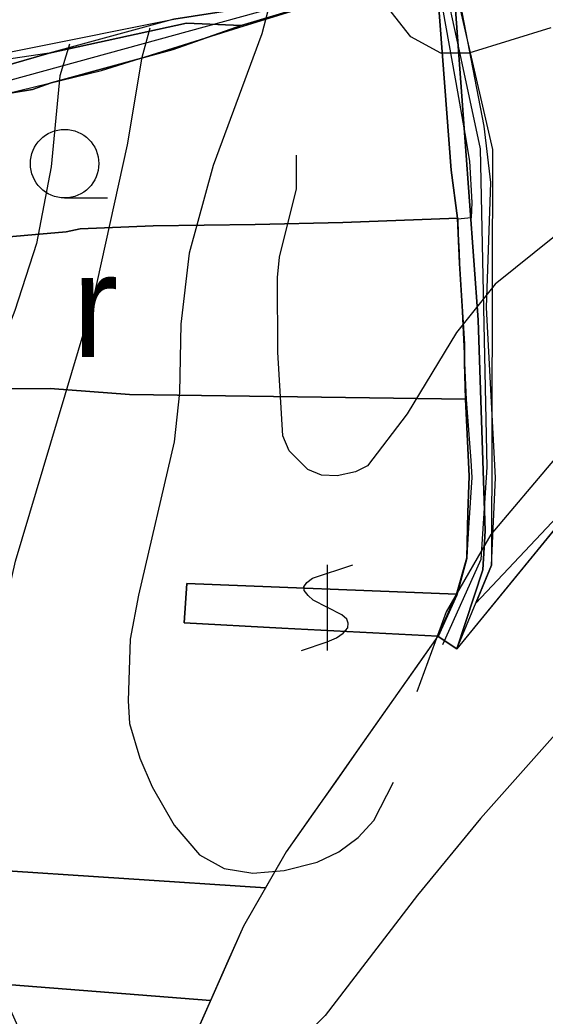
# Model space of a CAD drawing. Extents: x -1900516 to -575031, y -3809306 to -1157387.
# Drawn here: x -577499.6 to -577392.2, y -1160955.8 to -1160752.3 of the extents above; entities that cross this region are included whole.
import ezdxf

# ---------------------------------------------------------------- set-up
doc = ezdxf.new("R2010")
doc.units = 0
for name, color, linetype in [('01_OBVOD PÚ', 7, 'Continuous'), ('01_PARCELY_NÁVRH_PC', 7, 'Continuous'), ('01_PARCELY_NÁVRH_ŽP', 7, 'Continuous'), ('01_SPRÁV_HRANICE', 7, 'Continuous'), ('01_VRSTEVNICE', 7, 'Continuous'), ('02_KULTURY STAV', 7, 'Continuous'), ('03_PC_NÁVRH', 7, 'Continuous'), ('04_ZPF_OP_ORGAN', 7, 'Continuous'), ('06_ÚSES_IP', 7, 'Continuous')]:
    doc.layers.add(name, color=color, linetype=linetype)

msp = doc.modelspace()

# ---------------------------------------------------------------- linework, layer by layer
at = {"layer": '01_OBVOD PÚ'}
msp.add_lwpolyline([(-577377.84, -1160841.12), (-577410.22, -1160880.74), (-577411.46, -1160879.91), (-577414.11, -1160878.14), (-577429.66, -1160900.21), (-577435.02, -1160907.82), (-577439.69, -1160914.46), (-577445.17, -1160922.24), (-577453.88, -1160937.4), (-577473.52, -1160981.72)], dxfattribs=at)
at = {"layer": '01_PARCELY_NÁVRH_PC'}
msp.add_lwpolyline([(-577413.17, -1160749.98), (-577411.2, -1160760.94), (-577410.08, -1160767), (-577408.64, -1160775.46), (-577407.67, -1160781.14), (-577407.18, -1160789.58), (-577407.29, -1160792.73), (-577410.01, -1160793.02), (-577409.95, -1160796.01), (-577409.77, -1160799.8), (-577409.69, -1160802.07), (-577408.66, -1160818.51), (-577408.67, -1160822.4), (-577408.32, -1160829.79), (-577407.39, -1160842.26), (-577407.17, -1160845.75), (-577407.87, -1160856.07), (-577408.13, -1160860.62), (-577408.2, -1160862.27), (-577410.27, -1160869.76), (-577414.09, -1160878.22), (-577410.22, -1160880.74), (-577403.17, -1160863.65), (-577402.31, -1160845.83), (-577404.19, -1160811.04), (-577403.31, -1160785.51), (-577404.64, -1160773.96), (-577411.01, -1160741.1)], dxfattribs=at)
at = {"layer": '01_PARCELY_NÁVRH_ŽP'}
msp.add_lwpolyline([(-577602.35, -1160780.69), (-577603.17, -1160784.09), (-577592.77, -1160782.41), (-577582.45, -1160780.58), (-577562.08, -1160777.17), (-577542.05, -1160773.96), (-577522.8, -1160770.78), (-577502.22, -1160767.35), (-577482.9, -1160762.65), (-577454.79, -1160753.81), (-577436.22, -1160748.08), (-577421.86, -1160743.86), (-577414.64, -1160741.74), (-577415.22, -1160739.77), (-577429.42, -1160744.88), (-577446.56, -1160748.77), (-577468.08, -1160752.17), (-577493.63, -1160759.09), (-577528.72, -1160764.25), (-577541.95, -1160767.97), (-577555.18, -1160771.69), (-577572.59, -1160776.62), (-577592.99, -1160781.1)], close=True, dxfattribs=at)
at = {"layer": '01_SPRÁV_HRANICE'}
for p, q in [((-577377.84, -1160841.12), (-577410.22, -1160880.74)), ((-577414.11, -1160878.14), (-577418.79, -1160884.78)), ((-577411.46, -1160879.91), (-577414.11, -1160878.14)), ((-577410.22, -1160880.74), (-577411.46, -1160879.91)), ((-577418.79, -1160884.78), (-577425.14, -1160893.8)), ((-577425.14, -1160893.8), (-577429.52, -1160900.02)), ((-577429.52, -1160900.02), (-577434.66, -1160907.32)), ((-577434.66, -1160907.32), (-577439.62, -1160914.36)), ((-577439.62, -1160914.36), (-577445.17, -1160922.24)), ((-577445.17, -1160922.24), (-577448.63, -1160928.26)), ((-577448.63, -1160928.26), (-577453.88, -1160937.4)), ((-577453.88, -1160937.4), (-577457.05, -1160944.56)), ((-577457.05, -1160944.56), (-577460.62, -1160952.6)), ((-577460.62, -1160952.6), (-577463.86, -1160959.93))]:
    msp.add_line(p, q, dxfattribs=at)
at = {"layer": '01_VRSTEVNICE'}
for points in [[(-577391.01, -1160753.9), (-577407.79, -1160759.07), (-577413.52, -1160759.07), (-577419.67, -1160755.72), (-577426.66, -1160746.77), (-577429.18, -1160741.18), (-577430.86, -1160732.23), (-577430.02, -1160714.33), (-577431.42, -1160700.91), (-577434.91, -1160687.48), (-577441.34, -1160669.59), (-577458.82, -1160629.32), (-577467.91, -1160602.47), (-577477.56, -1160580.1), (-577487.35, -1160562.2)], [(-577174.29, -1160624.7), (-577183.52, -1160651.69), (-577192.05, -1160673.78), (-577202.39, -1160691.68), (-577210.39, -1160702.51), (-577217.91, -1160711.11), (-577229.1, -1160722.02), (-577249.79, -1160739.78), (-577278.87, -1160768.72), (-577292.3, -1160779.91), (-577310.75, -1160791.79), (-577368.64, -1160823.67), (-577376.47, -1160828.98), (-577390.31, -1160841.99), (-577403.31, -1160857.37), (-577412.4, -1160873.17), (-577418.42, -1160889.53)], [(-577446.66, -1160741.73), (-577450.15, -1160755.16), (-577460.08, -1160782), (-577464.97, -1160799.9), (-577466.65, -1160814.44), (-577466.93, -1160828.42), (-577468.05, -1160838.49), (-577475.32, -1160869.81), (-577477.06, -1160878.79), (-577477.42, -1160891.34), (-577477.16, -1160895.99), (-577475.04, -1160903.09), (-577472.53, -1160908.96), (-577468.05, -1160916.79), (-577462.88, -1160922.8), (-577457.84, -1160925.6), (-577451.97, -1160926.58), (-577445.54, -1160926.02), (-577438.83, -1160924.34), (-577434.35, -1160922.24), (-577430.44, -1160919.31), (-577427.22, -1160915.81), (-577423.17, -1160907.98)], [(-577388.49, -1160896.38), (-577405.41, -1160915.39), (-577418.28, -1160931.05), (-577437.15, -1160955.66), (-577449.45, -1160967.69), (-577459.8, -1160974.96), (-577468.19, -1160978.73), (-577474.9, -1160980.13), (-577477.85, -1160979.87), (-577481.61, -1160978.87), (-577485.26, -1160977.19), (-577488.05, -1160974.96), (-577493.22, -1160968.66), (-577499.37, -1160959.16), (-577502.59, -1160952.03), (-577507.06, -1160938.32), (-577509.02, -1160922.66), (-577508.88, -1160906.16), (-577506.36, -1160888.55), (-577500.49, -1160862.82), (-577484.69, -1160809.97), (-577477.56, -1160777.81), (-577474.62, -1160759.91), (-577472.95, -1160753.9)], [(-577489.44, -1160757.25), (-577491.4, -1160763.69), (-577493.22, -1160782.28), (-577496.16, -1160797.94), (-577500.63, -1160811.65), (-577515.03, -1160848.84), (-577518.81, -1160863.66), (-577520.62, -1160875.4), (-577521.32, -1160885.47), (-577520.9, -1160916.23), (-577521.46, -1160924.9), (-577523.28, -1160935.81), (-577528.73, -1160953.42), (-577544.39, -1160990.61)], [(-577347.53, -1160777.11), (-577368.36, -1160785.36), (-577390.31, -1160796.54), (-577402.4, -1160806.27), (-577410.31, -1160816.12), (-577420.37, -1160832.76), (-577428.48, -1160843.38), (-577430.95, -1160844.63), (-577434.73, -1160845.42), (-577437.89, -1160845.26), (-577440.73, -1160844.15), (-577444.56, -1160840.31), (-577445.82, -1160837.23), (-577446.88, -1160820.16), (-577446.94, -1160804.93), (-577446.52, -1160800.74), (-577443.02, -1160786.76), (-577443.02, -1160779.91)]]:
    msp.add_lwpolyline(points, dxfattribs=at)
at = {"layer": '02_KULTURY STAV'}
for points in [[(-577377.84, -1160841.12), (-577410.22, -1160880.74), (-577404.92, -1160864.62), (-577404.44, -1160856.65), (-577405.9, -1160813.57), (-577411.23, -1160740.75), (-577414.56, -1160741.73), (-577429.07, -1160745.98), (-577443.36, -1160750.17), (-577454.37, -1160753.4), (-577465.49, -1160752.92), (-577493.63, -1160759.09), (-577506.14, -1160762.67), (-577529.69, -1160766.34), (-577553.83, -1160771.49), (-577589.06, -1160782.27), (-577605.47, -1160784.6), (-577606.51, -1160779.9)], [(-577490.45, -1160788.64), (-577481.7, -1160788.64)], [(-577608.13, -1160828.99), (-577604.91, -1160824.08), (-577542.1, -1160826.26), (-577513.38, -1160827.64), (-577493.4, -1160827.6), (-577477.17, -1160828.8), (-577408.45, -1160829.75), (-577407.74, -1160845.5), (-577408.02, -1160852.92), (-577408.18, -1160862.18), (-577410.32, -1160869.59), (-577465.43, -1160867.38), (-577466.01, -1160875.45), (-577446.02, -1160876.56), (-577414.11, -1160878.14), (-577429.66, -1160900.21), (-577435.02, -1160907.82), (-577439.69, -1160914.46), (-577445.17, -1160922.24), (-577449.38, -1160929.57), (-577507.4, -1160925.74), (-577538.91, -1160924.42), (-577589.56, -1160917.65), (-577642.19, -1160908.59)], [(-577442.02, -1160881.07), (-577436.77, -1160879.32), (-577434.86, -1160878.48), (-577433.49, -1160877.52), (-577432.52, -1160876.47), (-577432.44, -1160875.5), (-577432.76, -1160874.69), (-577433.73, -1160873.81), (-577439.62, -1160870.83), (-577440.66, -1160869.86), (-577441.47, -1160868.81), (-577441.55, -1160868.08), (-577440.9, -1160867.2), (-577439.78, -1160866.31), (-577431.52, -1160863.57)], [(-577436.77, -1160863.57), (-577436.77, -1160881.07)]]:
    msp.add_lwpolyline(points, dxfattribs=at)
for points in [[(-577605.47, -1160784.6), (-577589.06, -1160782.27), (-577529.94, -1160771.91), (-577497.03, -1160766.52), (-577493.18, -1160765.17), (-577468.26, -1160758.36), (-577454.37, -1160753.4), (-577443.36, -1160750.17), (-577429.07, -1160745.98), (-577414.56, -1160741.73), (-577411.41, -1160782.97), (-577410.08, -1160792.76), (-577433.54, -1160793.65), (-577451.47, -1160794.09), (-577472.34, -1160794.37), (-577487.29, -1160794.95), (-577490.14, -1160795.6), (-577603.42, -1160805.46), (-577603.97, -1160799.92), (-577604.65, -1160793.01)], [(-577414.56, -1160741.73), (-577411.23, -1160740.75), (-577405.9, -1160813.57), (-577404.44, -1160856.65), (-577404.92, -1160864.62), (-577410.22, -1160880.74), (-577411.46, -1160879.91), (-577414.11, -1160878.14), (-577410.32, -1160869.59), (-577408.18, -1160862.18), (-577408.02, -1160852.92), (-577407.74, -1160845.5), (-577408.45, -1160829.75), (-577408.67, -1160822.4), (-577408.7, -1160820.4), (-577409.1, -1160811.86), (-577409.69, -1160802.04), (-577410.08, -1160792.76), (-577411.41, -1160782.97)], [(-577589.06, -1160782.27), (-577553.83, -1160771.49), (-577529.69, -1160766.34), (-577506.14, -1160762.67), (-577493.63, -1160759.09), (-577465.49, -1160752.92), (-577454.37, -1160753.4), (-577468.26, -1160758.36), (-577493.18, -1160765.17), (-577497.03, -1160766.52), (-577529.94, -1160771.91)], [(-577604.91, -1160824.08), (-577602.84, -1160815.49), (-577602.98, -1160809.82), (-577603.42, -1160805.46), (-577490.14, -1160795.6), (-577487.29, -1160794.95), (-577472.34, -1160794.37), (-577451.47, -1160794.09), (-577433.54, -1160793.65), (-577410.08, -1160792.76), (-577409.69, -1160802.04), (-577409.1, -1160811.86), (-577408.7, -1160820.4), (-577408.67, -1160822.4), (-577408.45, -1160829.75), (-577477.17, -1160828.8), (-577493.4, -1160827.6), (-577513.38, -1160827.64), (-577542.1, -1160826.26)], [(-577466.01, -1160875.45), (-577465.43, -1160867.38), (-577410.32, -1160869.59), (-577414.11, -1160878.14), (-577446.02, -1160876.56)], [(-577650.2, -1160921.96), (-577649.57, -1160921.5), (-577645.99, -1160914.96), (-577642.19, -1160908.59), (-577589.56, -1160917.65), (-577538.91, -1160924.42), (-577507.4, -1160925.74), (-577449.38, -1160929.57), (-577453.88, -1160937.4), (-577460.62, -1160952.6), (-577542.97, -1160946.13), (-577577.85, -1160941.63), (-577649.52, -1160927.95)], [(-577650.2, -1160921.96), (-577649.57, -1160921.5), (-577645.99, -1160914.96), (-577642.19, -1160908.59), (-577589.56, -1160917.65), (-577538.91, -1160924.42), (-577507.4, -1160925.74), (-577449.38, -1160929.57), (-577453.88, -1160937.4), (-577460.62, -1160952.6), (-577542.97, -1160946.13), (-577577.85, -1160941.63), (-577649.52, -1160927.95)], [(-577650.2, -1160921.96), (-577649.57, -1160921.5), (-577645.99, -1160914.96), (-577642.19, -1160908.59), (-577589.56, -1160917.65), (-577538.91, -1160924.42), (-577507.4, -1160925.74), (-577449.38, -1160929.57), (-577453.88, -1160937.4), (-577460.62, -1160952.6), (-577542.97, -1160946.13), (-577577.85, -1160941.63), (-577649.52, -1160927.95)], [(-577677.33, -1160949.35), (-577673.57, -1160940.57), (-577672.07, -1160937.09), (-577669.09, -1160930.06), (-577671.64, -1160930.25), (-577670.01, -1160923.05), (-577649.52, -1160927.95), (-577577.85, -1160941.63), (-577542.97, -1160946.13), (-577460.62, -1160952.6), (-577473.52, -1160981.72), (-577531.98, -1160975.5), (-577555.89, -1160972.36), (-577579.63, -1160967.98), (-577608.28, -1160962.65)]]:
    msp.add_lwpolyline(points, close=True, dxfattribs=at)
msp.add_circle((-577490.45, -1160781.64), 7, dxfattribs=at)
at = {"layer": '03_PC_NÁVRH'}
msp.add_lwpolyline([(-577852.72, -1159506.48), (-577752.12, -1159686.91), (-577663.38, -1159942.04), (-577574.63, -1160197.16), (-577494.03, -1160469.44), (-577413.43, -1160741.72), (-577409.44, -1160760.16), (-577405.46, -1160778.6), (-577404.78, -1160811.14), (-577404.11, -1160843.67), (-577405.36, -1160862.53), (-577413.18, -1160879.92)], dxfattribs=at)
at = {"layer": '04_ZPF_OP_ORGAN'}
for points in [[(-577736.21, -1159681.76), (-577557.78, -1160192.42), (-577478.69, -1160459.31), (-577399.6, -1160726.19), (-577414.36, -1160729.48), (-577402.95, -1160778.75), (-577403.17, -1160863.65), (-577406.35, -1160871.45), (-577348.56, -1160810.13), (-577276.5, -1160744.04), (-577211.82, -1160674.2), (-577207.7, -1160605.51), (-577266.01, -1160446.85), (-577273.94, -1160426.35), (-577280.08, -1160409.59), (-577355.58, -1160207.55), (-577371.54, -1160165.09), (-577388.56, -1160119.83), (-577402.67, -1160082.31), (-577415.69, -1160047.07), (-577470.06, -1159897.62)], [(-577736.21, -1159681.76), (-577557.78, -1160192.42), (-577478.69, -1160459.31), (-577399.6, -1160726.19), (-577414.36, -1160729.48), (-577402.95, -1160778.75), (-577403.17, -1160863.65), (-577406.35, -1160871.45), (-577348.56, -1160810.13), (-577276.5, -1160744.04), (-577211.82, -1160674.2), (-577207.7, -1160605.51), (-577266.01, -1160446.85), (-577273.94, -1160426.35), (-577280.08, -1160409.59), (-577355.58, -1160207.55), (-577371.54, -1160165.09), (-577388.56, -1160119.83), (-577402.67, -1160082.31), (-577415.69, -1160047.07), (-577470.06, -1159897.62)], [(-577723.48, -1160557.34), (-577695.34, -1160605.36), (-577680.33, -1160629), (-577673.35, -1160642.28), (-577665.61, -1160652.12), (-577650.53, -1160670.47), (-577605.06, -1160636.33), (-577567.22, -1160678.91), (-577538.86, -1160727.71), (-577528.72, -1160764.25), (-577468.08, -1160752.17), (-577446.56, -1160748.77), (-577429.42, -1160744.88), (-577415.11, -1160739.73), (-577536.72, -1160334.04)], [(-577723.48, -1160557.34), (-577695.34, -1160605.36), (-577680.33, -1160629), (-577673.35, -1160642.28), (-577665.61, -1160652.12), (-577650.53, -1160670.47), (-577605.06, -1160636.33), (-577567.22, -1160678.91), (-577538.86, -1160727.71), (-577528.72, -1160764.25), (-577468.08, -1160752.17), (-577446.56, -1160748.77), (-577429.42, -1160744.88), (-577415.11, -1160739.73), (-577536.72, -1160334.04)]]:
    msp.add_lwpolyline(points, dxfattribs=at)
at = {"layer": '06_ÚSES_IP'}
msp.add_lwpolyline([(-577602.76, -1160782.39), (-577501.39, -1160764.5), (-577414.74, -1160740.67)], dxfattribs=at)

# ---------------------------------------------------------------- texts
at = {"layer": '02_KULTURY STAV'}
msp.add_text('r', height=21, dxfattribs=at).set_placement((-577488.84, -1160821.13))
msp.add_text('r', height=21, dxfattribs=at).set_placement((-577488.84, -1160821.13))

doc.saveas('drawing.dxf')
